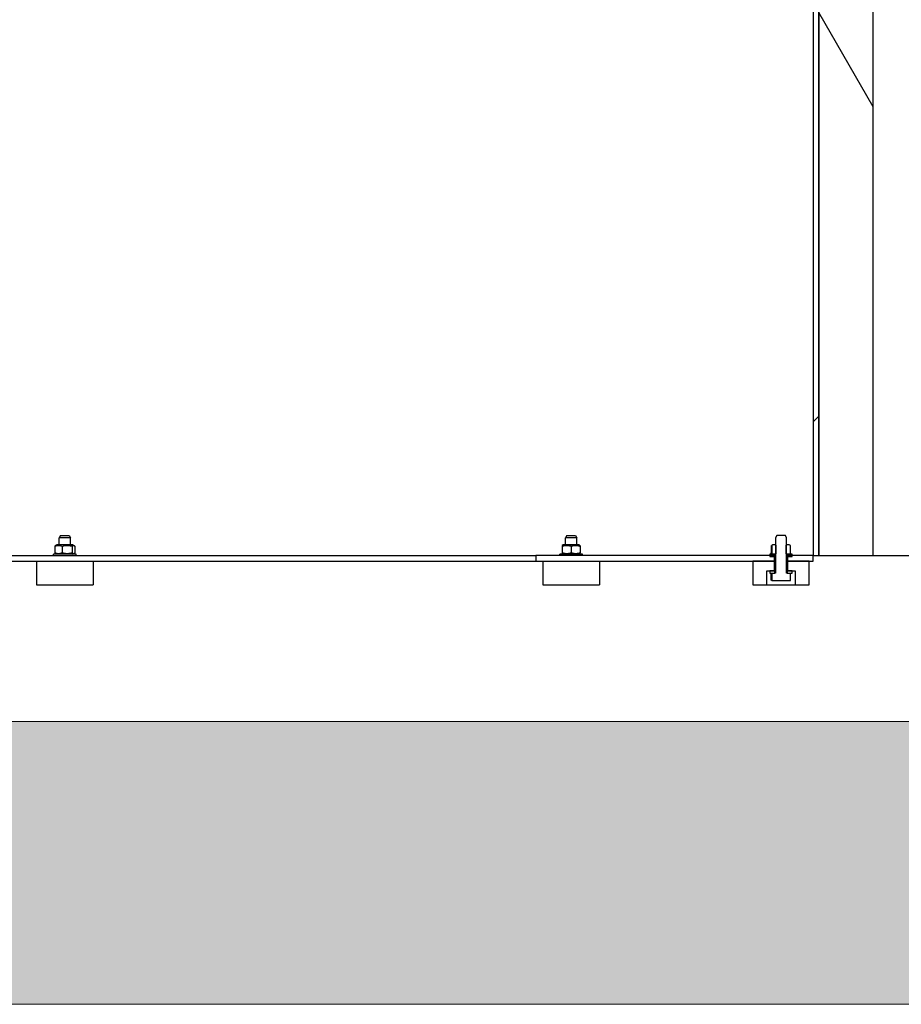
# Model space of a CAD drawing. Extents: x -89225 to 110569, y 13360 to 87647.
# Tile 465 of 478: x 100424 to 101360, y 72886 to 73931. Entities that reach past the tile are written whole.
import ezdxf

# ---------------------------------------------------------------- set-up
doc = ezdxf.new("R2010")
doc.units = 0
doc.layers.add('Beluchtingstank', color=253, linetype='Continuous')
doc.layers.add('INSTALLATIE', color=6, linetype='Continuous')
pattern_1 = [(45.0002, (26738.4, 84288.65), (-224.5072, 224.5056), [])]
pattern_2 = [(30.00018, (26738.4, 84288.65), (-158.7508, 274.9626), [])]
pattern_3 = [(60.00025, (26738.4, 84288.65), (-274.9637, 158.7488), [])]

msp = doc.modelspace()

# ---------------------------------------------------------------- hatches: boundary and pattern name
at = {"layer": 'Beluchtingstank', "lineweight": 9, "ltscale": 0.01}
h = msp.add_hatch(dxfattribs=at)
h.set_pattern_fill('AR-CONC', color=256, style=0)
h.set_pattern_definition([(50, (-1014792.94, 1043025.14), (182.184669, -15.939086), [19.05, -209.55]), (355, (-1014792.94, 1043025.14), (-35.243421, 191.056845), [15.24, -167.640584]), (100.451445, (-1014777.75, 1043023.8), (146.941247, 175.117752), [16.190009, -178.090245]), (46.1842, (-1014792.94, 1043075.94), (271.07904, -42.042328), [28.575, -314.325]), (96.635558, (-1014770.35, 1043072.43), (237.404134, 247.426125), [24.285023, -267.13561]), (351.184151, (-1014792.94, 1043075.94), (237.404134, 247.426125), [22.859967, -251.45973]), (21, (-1014767.54, 1043063.24), (151.614391, -102.265198), [19.05, -209.55]), (326, (-1014767.54, 1043063.24), (61.802028, 184.187966), [15.24, -167.64]), (71.451445, (-1014754.9, 1043054.71), (213.41642, 81.922769), [16.190009, -178.089938]), (37.5, (-1014792.936, 1043025.14), (3.0886033, 84.555039), [0, -165.608, 0, -170.18, 0, -168.275]), (7.5, (-1014792.94, 1043025.14), (66.8196625, 100.180575), [0, -97.028, 0, -161.798, 0, -64.135]), (327.5, (-1014849.58, 1043025.14), (135.5905952, -5.728744), [0, -63.5, 0, -198.12, 0, -262.89]), (317.5, (-1014874.98, 1043025.14), (148.129181, 25.426491), [0, -82.55, 0, -131.572, 0, -186.69])])
h.paths.add_polyline_path([(107126.9, 72886), (107126.9, 73186), (106821.2, 73186), (93997, 73186), (93747, 73186), (80922.8, 73186), (80617.1, 73186), (80617.1, 72886)])
at = {"layer": 'INSTALLATIE'}
h = msp.add_hatch(dxfattribs=at)
h.set_pattern_fill('ANSI31', color=256, scale=2540, angle=-105, style=0)
h.set_pattern_definition([(300, (26738.4, 84288.65), (274.963, 158.7501), [])])
h.paths.add_polyline_path([(101329.7, 76686), (101272, 76686), (101272, 75087), (101272, 75081.4), (101272, 73362), (101329.7, 73362)])
h = msp.add_hatch(dxfattribs=at)
h.set_pattern_fill('ANSI31', color=256, scale=2540, angle=0.0002, style=0)
h.set_pattern_definition(pattern_1)
h.paths.add_polyline_path([(99672, 75081.4), (99672, 73362), (99678, 73362), (99678, 74606), (99678, 74612), (99678, 75083.7), (99676, 75083.7)])
h.paths.add_polyline_path([(101272, 73362), (101272, 75081.4), (101268, 75083.7), (101266, 75083.7), (101266, 74612), (101266, 74606), (101266, 73362)])
h = msp.add_hatch(dxfattribs=at)
h.set_pattern_fill('ANSI31', color=256, scale=2540, angle=-14.9998, style=0)
h.set_pattern_definition(pattern_2)
h.paths.add_polyline_path([(101222.2, 73343.2), (101222.2, 73335.7), (101222.5, 73335.5), (101241.5, 73335.5), (101241.9, 73335.7), (101241.9, 73343.2), (101239.1, 73343.2), (101239.1, 73343.5), (101238.5, 73343.5), (101238, 73343.5), (101238, 73363.5), (101238, 73373.5), (101238, 73381), (101236.6, 73383.5), (101227.5, 73383.5), (101226, 73381), (101226, 73373.5), (101226, 73363.5), (101226, 73343.5), (101225.5, 73343.5), (101224.9, 73343.5), (101224.9, 73343.2)])
h = msp.add_hatch(dxfattribs=at)
h.set_pattern_fill('ANSI31', color=256, scale=2540, angle=15.0002, style=0)
h.set_pattern_definition(pattern_3)
h.paths.add_polyline_path([(101226, 73363.5), (101227, 73364), (101227, 73372.9), (101226, 73373.5), (101223.5, 73373.5), (101222.2, 73372.7), (101222.2, 73364.2), (101223.5, 73363.5), (101225.5, 73363.5)])
h.paths.add_polyline_path([(101237.1, 73364), (101238, 73363.5), (101238.5, 73363.5), (101240.6, 73363.5), (101241.9, 73364.2), (101241.9, 73372.7), (101240.6, 73373.5), (101238, 73373.5), (101237.1, 73372.9)])
h = msp.add_hatch(dxfattribs=at)
h.set_pattern_fill('ANSI31', color=256, scale=2540, angle=-75, style=0)
h.set_pattern_definition([(330, (26738.4, 84288.65), (158.7501, 274.963), [])])
h.paths.add_polyline_path([(101266, 73356), (101266, 73362), (101244, 73362), (101239, 73362), (101239, 73361), (101239, 73356), (101262, 73356)])
h.paths.add_polyline_path([(99705, 73356), (99705, 73361), (99705, 73362), (99700, 73362), (99678, 73362), (99678, 73356), (99682, 73356)])
h.paths.add_polyline_path([(100972, 73362), (100972, 73356), (101202, 73356), (101225, 73356), (101225, 73361), (101225, 73362), (101220, 73362)])
h.paths.add_polyline_path([(99972, 73356), (99972, 73362), (99724, 73362), (99719, 73362), (99719, 73361), (99719, 73356), (99742, 73356)])
h = msp.add_hatch(dxfattribs=at)
h.set_pattern_fill('ANSI31', color=256, scale=2540, angle=-14.9998, style=0)
h.set_pattern_definition(pattern_2)
h.paths.add_polyline_path([(101225.5, 73361), (101225.5, 73363.5), (101223.5, 73363.5), (101220, 73363.5), (101220, 73362), (101220, 73361), (101225, 73361)])
h.paths.add_polyline_path([(101238.5, 73363.5), (101238.5, 73361), (101239, 73361), (101244, 73361), (101244, 73362), (101244, 73363.5), (101240.6, 73363.5)])
h = msp.add_hatch(dxfattribs=at)
h.set_pattern_fill('ANSI31', color=256, scale=2540, angle=0.0002, style=0)
h.set_pattern_definition(pattern_1)
h.paths.add_polyline_path([(101262, 73331), (101262, 73356), (101239, 73356), (101239, 73346), (101244, 73346), (101247, 73346), (101247, 73331)])
h.paths.add_polyline_path([(101202, 73356), (101202, 73331), (101217, 73331), (101217, 73346), (101220, 73346), (101225, 73346), (101225, 73356)])
h = msp.add_hatch(dxfattribs=at)
h.set_pattern_fill('ANSI31', color=256, scale=2540, angle=15.0002, style=0)
h.set_pattern_definition(pattern_3)
h.paths.add_polyline_path([(101225.5, 73343.5), (101225.5, 73346), (101225, 73346), (101220, 73346), (101220, 73343.5), (101224.9, 73343.5)])
h.paths.add_polyline_path([(101238.5, 73346), (101238.5, 73343.5), (101239.1, 73343.5), (101244, 73343.5), (101244, 73346), (101239, 73346)])

# ---------------------------------------------------------------- linework, layer by layer
at = {"layer": 'Beluchtingstank', "lineweight": 9, "ltscale": 0.01}
for p, q in [((107126.9, 73186), (80617.1, 73186)), ((80617.1, 72886), (107126.9, 72886))]:
    msp.add_line(p, q, dxfattribs=at)
at = {"layer": 'INSTALLATIE'}
for p, q in [((101272, 76686), (101272, 73362)), ((101329.7, 73362), (101329.7, 76686)), ((101266, 75083.7), (101266, 73362)), ((101272, 73362), (101272, 75081.4)), ((100467.5, 73383.5), (100466, 73381)), ((100478, 73381), (100466, 73381)), ((100466, 73373.5), (100466, 73381)), ((100467.5, 73383.5), (100476.6, 73383.5)), ((100476.6, 73383.5), (100478, 73381)), ((100478, 73373.5), (100478, 73381)), ((101004.9, 73383.5), (101003.4, 73381)), ((101015.4, 73381), (101003.4, 73381)), ((101003.4, 73373.5), (101003.4, 73381)), ((101004.9, 73383.5), (101014, 73383.5)), ((101014, 73383.5), (101015.4, 73381)), ((101015.4, 73373.5), (101015.4, 73381)), ((101227.5, 73383.5), (101226, 73381)), ((101226, 73381), (101226, 73343.5)), ((101236.6, 73383.5), (101227.5, 73383.5)), ((101238, 73381), (101236.6, 73383.5)), ((101238, 73343.5), (101238, 73381)), ((100461.4, 73372.1), (100461.4, 73364.9)), ((100463.5, 73373.5), (100462.2, 73372.7)), ((100480.6, 73373.5), (100463.5, 73373.5)), ((100469.2, 73372.1), (100469.2, 73364.9)), ((100479.8, 73372.1), (100479.8, 73364.9)), ((100480.6, 73373.5), (100481.9, 73372.7)), ((100482.6, 73372.1), (100482.6, 73364.9)), ((101000.9, 73373.5), (100999.9, 73372.9)), ((100999.9, 73372.9), (100999.9, 73372.1)), ((100999.9, 73372.1), (100999.9, 73364.9)), ((101018, 73373.5), (101000.9, 73373.5)), ((101009.4, 73372.1), (101009.4, 73364.9)), ((101018, 73373.5), (101018.9, 73372.9)), ((101018.9, 73372.1), (101018.9, 73372.9)), ((101018.9, 73372.1), (101018.9, 73364.9)), ((101221.4, 73372.1), (101221.4, 73364.9)), ((101223.5, 73373.5), (101222.2, 73372.7)), ((101222.2, 73372.7), (101222.2, 73364.2)), ((101226, 73373.5), (101223.5, 73373.5)), ((101227, 73372.9), (101226, 73373.5)), ((101227, 73364), (101227, 73372.9)), ((101238, 73373.5), (101237.1, 73372.9)), ((101237.1, 73372.9), (101237.1, 73364)), ((101240.6, 73373.5), (101238, 73373.5)), ((101241.9, 73372.7), (101240.6, 73373.5)), ((101241.9, 73364.2), (101241.9, 73372.7)), ((99972, 73362), (100972, 73362)), ((100484, 73363.5), (100460, 73363.5)), ((100460, 73362), (100460, 73363.5)), ((100463.5, 73363.5), (100462.2, 73364.2)), ((100480.6, 73363.5), (100481.9, 73364.2)), ((100484, 73362), (100484, 73363.5)), ((100972, 73362), (100972, 73356)), ((101225, 73362), (100972, 73362)), ((101021.4, 73363.5), (100997.4, 73363.5)), ((100997.4, 73362), (100997.4, 73363.5)), ((100999.9, 73364.9), (100999.9, 73364)), ((101000.9, 73363.5), (100999.9, 73364)), ((101018, 73363.5), (101018.9, 73364)), ((101018.9, 73364), (101018.9, 73364.9)), ((101021.4, 73362), (101021.4, 73363.5)), ((101225.5, 73363.5), (101220, 73363.5)), ((101220, 73363.5), (101220, 73361)), ((101220, 73361), (101225.5, 73361)), ((101222.2, 73364.2), (101223.5, 73363.5)), ((101223.5, 73363.5), (101226, 73363.5)), ((101225, 73356), (101225, 73362)), ((101225.5, 73361), (101225.5, 73363.5)), ((101226, 73361), (101225.5, 73361)), ((101226, 73363.5), (101227, 73364)), ((101237.1, 73364), (101238, 73363.5)), ((101238, 73363.5), (101240.6, 73363.5)), ((101238.5, 73361), (101238, 73361)), ((101238.5, 73363.5), (101238.5, 73361)), ((101244, 73363.5), (101238.5, 73363.5)), ((101238.5, 73361), (101244, 73361)), ((101266, 73362), (101239, 73362)), ((101239, 73362), (101239, 73356)), ((101240.6, 73363.5), (101241.9, 73364.2)), ((101244, 73361), (101244, 73363.5)), ((101266, 73356), (101266, 73362)), ((101266, 73362), (101272, 73362)), ((101272, 73362), (101329.7, 73362)), ((101329.7, 73362), (101809.2, 73362)), ((99972, 73356), (100972, 73356)), ((100442, 73356), (100442, 73331)), ((100502, 73356), (100502, 73331)), ((100972, 73356), (101225, 73356)), ((100979.4, 73356), (100979.4, 73331)), ((101039.4, 73356), (101039.4, 73331)), ((101202, 73356), (101202, 73331)), ((101225, 73356), (101202, 73356)), ((101225, 73356), (101226, 73356)), ((101225, 73346), (101225, 73356)), ((101225, 73356), (101226, 73356)), ((101238, 73356), (101239, 73356)), ((101238, 73356), (101239, 73356)), ((101239, 73356), (101266, 73356)), ((101262, 73356), (101239, 73356)), ((101239, 73356), (101239, 73346)), ((101262, 73331), (101262, 73356)), ((101217, 73331), (101217, 73346)), ((101217, 73346), (101225, 73346)), ((101225.5, 73346), (101220, 73346)), ((101220, 73346), (101220, 73343.5)), ((101220, 73343.5), (101225.5, 73343.5)), ((101221.4, 73343.2), (101222.2, 73343.2)), ((101221.4, 73336.3), (101221.4, 73343.2)), ((101222.2, 73343.2), (101222.2, 73335.7)), ((101224.9, 73343.2), (101222.2, 73343.2)), ((101226, 73343.5), (101224.9, 73343.5)), ((101224.9, 73343.5), (101224.9, 73343.2)), ((101225.5, 73343.5), (101225.5, 73346)), ((101226, 73346), (101225.5, 73346)), ((101238.5, 73346), (101238, 73346)), ((101239.1, 73343.5), (101238, 73343.5)), ((101238.5, 73346), (101238.5, 73343.5)), ((101244, 73346), (101238.5, 73346)), ((101238.5, 73343.5), (101244, 73343.5)), ((101239, 73346), (101247, 73346)), ((101239.1, 73343.2), (101239.1, 73343.5)), ((101241.9, 73343.2), (101239.1, 73343.2)), ((101241.9, 73335.7), (101241.9, 73343.2)), ((101244, 73343.5), (101244, 73346)), ((101247, 73346), (101247, 73331)), ((100442, 73331), (100502, 73331)), ((100979.4, 73331), (101039.4, 73331)), ((101202, 73331), (101217, 73331)), ((101217, 73331), (101247, 73331)), ((101222.2, 73335.7), (101222.5, 73335.5)), ((101222.5, 73335.5), (101241.5, 73335.5)), ((101241.5, 73335.5), (101241.9, 73335.7)), ((101247, 73331), (101262, 73331))]:
    msp.add_line(p, q, dxfattribs=at)
for points, knots in [([(100461.4, 73372.1), (100461.6, 73372.2), (100461.7, 73372.2), (100461.9, 73372.3), (100462.1, 73372.3), (100462.2, 73372.4), (100462.4, 73372.4), (100462.5, 73372.5), (100462.7, 73372.5), (100462.9, 73372.6), (100463, 73372.6), (100463.2, 73372.7), (100463.3, 73372.7), (100463.4, 73372.7), (100463.5, 73372.7), (100463.6, 73372.8), (100463.7, 73372.8), (100463.7, 73372.8), (100463.8, 73372.8), (100463.9, 73372.8), (100464, 73372.8), (100464.1, 73372.9), (100464.2, 73372.9), (100464.2, 73372.9), (100464.3, 73372.9), (100464.4, 73372.9), (100464.5, 73372.9), (100464.6, 73372.9), (100464.6, 73372.9), (100464.7, 73372.9), (100464.8, 73372.9), (100464.9, 73372.9), (100465, 73372.9), (100465.1, 73372.9), (100465.1, 73372.9), (100465.2, 73372.9), (100465.3, 73372.9), (100465.4, 73372.9), (100465.5, 73372.9), (100465.5, 73372.9), (100465.6, 73372.9), (100465.7, 73372.9), (100465.8, 73372.9), (100465.9, 73372.9), (100466, 73372.9), (100466, 73372.9), (100466.1, 73372.9), (100466.2, 73372.9), (100466.3, 73372.9), (100466.4, 73372.9), (100466.4, 73372.9), (100466.5, 73372.9), (100466.6, 73372.8), (100466.7, 73372.8), (100466.8, 73372.8), (100466.9, 73372.8), (100466.9, 73372.8), (100467, 73372.8), (100467.1, 73372.7), (100467.2, 73372.7), (100467.3, 73372.7), (100467.4, 73372.7), (100467.6, 73372.6), (100467.7, 73372.6), (100467.9, 73372.5), (100468.1, 73372.5), (100468.2, 73372.4), (100468.5, 73372.3), (100468.9, 73372.2), (100469.2, 73372.1)], [0, 0, 0, 0, 0.695992, 0.695992, 0.695992, 1.391728, 1.391728, 1.391728, 2.087045, 2.087045, 2.087045, 2.781977, 2.781977, 2.781977, 3.129728, 3.129728, 3.129728, 3.47786, 3.47786, 3.47786, 3.826289, 3.826289, 3.826289, 4.174927, 4.174927, 4.174927, 4.523692, 4.523692, 4.523692, 4.872499, 4.872499, 4.872499, 5.221271, 5.221271, 5.221271, 5.569931, 5.569931, 5.569931, 5.918411, 5.918411, 5.918411, 6.266647, 6.266647, 6.266647, 6.614586, 6.614586, 6.614586, 6.962184, 6.962184, 6.962184, 7.309645, 7.309645, 7.309645, 7.65726, 7.65726, 7.65726, 8.005043, 8.005043, 8.005043, 8.352991, 8.352991, 8.352991, 9.049293, 9.049293, 9.049293, 9.745864, 9.745864, 9.745864, 11.137702, 11.137702, 11.137702, 11.137702]), ([(100462.2, 73372.7), (100462.2, 73372.7), (100462.1, 73372.7), (100462.1, 73372.7), (100462.1, 73372.7), (100462, 73372.6), (100461.9, 73372.6), (100461.9, 73372.5), (100461.8, 73372.5), (100461.8, 73372.4), (100461.7, 73372.3), (100461.5, 73372.2), (100461.4, 73372.1)], [8.12409, 8.12409, 8.12409, 8.12409, 8.352991, 8.352991, 8.352991, 9.049293, 9.049293, 9.049293, 9.745864, 9.745864, 9.745864, 11.137702, 11.137702, 11.137702, 11.137702]), ([(100469.2, 73372.1), (100469.6, 73372.2), (100470, 73372.3), (100470.5, 73372.4), (100470.7, 73372.5), (100470.9, 73372.5), (100471.1, 73372.6), (100471.4, 73372.6), (100471.6, 73372.7), (100471.8, 73372.7), (100471.9, 73372.7), (100472, 73372.7), (100472.1, 73372.8), (100472.2, 73372.8), (100472.4, 73372.8), (100472.5, 73372.8), (100472.6, 73372.8), (100472.7, 73372.8), (100472.8, 73372.9), (100472.9, 73372.9), (100473, 73372.9), (100473.1, 73372.9), (100473.2, 73372.9), (100473.4, 73372.9), (100473.5, 73372.9), (100473.6, 73372.9), (100473.7, 73372.9), (100473.8, 73372.9), (100473.9, 73372.9), (100474, 73372.9), (100474.1, 73372.9), (100474.2, 73372.9), (100474.4, 73372.9), (100474.5, 73372.9), (100474.6, 73372.9), (100474.7, 73372.9), (100474.8, 73372.9), (100474.9, 73372.9), (100475, 73372.9), (100475.1, 73372.9), (100475.3, 73372.9), (100475.4, 73372.9), (100475.5, 73372.9), (100475.6, 73372.9), (100475.7, 73372.9), (100475.8, 73372.9), (100475.9, 73372.9), (100476, 73372.9), (100476.2, 73372.9), (100476.3, 73372.8), (100476.4, 73372.8), (100476.5, 73372.8), (100476.6, 73372.8), (100476.7, 73372.8), (100476.8, 73372.8), (100476.9, 73372.7), (100477, 73372.7), (100477.2, 73372.7), (100477.4, 73372.7), (100477.6, 73372.6), (100477.8, 73372.6), (100478, 73372.5), (100478.3, 73372.5), (100478.5, 73372.4), (100478.7, 73372.4), (100478.9, 73372.3), (100479.1, 73372.3), (100479.3, 73372.2), (100479.6, 73372.2), (100479.8, 73372.1)], [0, 0, 0, 0, 1.391837, 1.391837, 1.391837, 2.088409, 2.088409, 2.088409, 2.784711, 2.784711, 2.784711, 3.132658, 3.132658, 3.132658, 3.480442, 3.480442, 3.480442, 3.828057, 3.828057, 3.828057, 4.175518, 4.175518, 4.175518, 4.523115, 4.523115, 4.523115, 4.871054, 4.871054, 4.871054, 5.219291, 5.219291, 5.219291, 5.56777, 5.56777, 5.56777, 5.916431, 5.916431, 5.916431, 6.265202, 6.265202, 6.265202, 6.61401, 6.61401, 6.61401, 6.962774, 6.962774, 6.962774, 7.311413, 7.311413, 7.311413, 7.659841, 7.659841, 7.659841, 8.007974, 8.007974, 8.007974, 8.355725, 8.355725, 8.355725, 9.050657, 9.050657, 9.050657, 9.745973, 9.745973, 9.745973, 10.44171, 10.44171, 10.44171, 11.137702, 11.137702, 11.137702, 11.137702]), ([(100479.8, 73372.1), (100479.8, 73372.2), (100479.9, 73372.2), (100479.9, 73372.3), (100480, 73372.3), (100480.1, 73372.4), (100480.1, 73372.4), (100480.2, 73372.5), (100480.2, 73372.5), (100480.3, 73372.6), (100480.4, 73372.6), (100480.4, 73372.7), (100480.5, 73372.7), (100480.5, 73372.7), (100480.5, 73372.7), (100480.6, 73372.8), (100480.6, 73372.8), (100480.6, 73372.8), (100480.7, 73372.8), (100480.7, 73372.8), (100480.7, 73372.8), (100480.7, 73372.9), (100480.8, 73372.9), (100480.8, 73372.9), (100480.8, 73372.9), (100480.9, 73372.9), (100480.9, 73372.9), (100480.9, 73372.9), (100481, 73372.9), (100481, 73372.9), (100481, 73372.9), (100481, 73372.9), (100481.1, 73372.9), (100481.1, 73372.9), (100481.1, 73372.9), (100481.2, 73372.9), (100481.2, 73372.9), (100481.2, 73372.9), (100481.3, 73372.9), (100481.3, 73372.9), (100481.3, 73372.9), (100481.3, 73372.9), (100481.4, 73372.9), (100481.4, 73372.9), (100481.4, 73372.9), (100481.5, 73372.9), (100481.5, 73372.9), (100481.5, 73372.9), (100481.6, 73372.9), (100481.6, 73372.9), (100481.6, 73372.9), (100481.6, 73372.9), (100481.7, 73372.8), (100481.7, 73372.8), (100481.7, 73372.8), (100481.8, 73372.8), (100481.8, 73372.8), (100481.8, 73372.8), (100481.9, 73372.7), (100481.9, 73372.7), (100481.9, 73372.7), (100482, 73372.7), (100482, 73372.6), (100482.1, 73372.6), (100482.1, 73372.5), (100482.2, 73372.5), (100482.3, 73372.4), (100482.4, 73372.3), (100482.5, 73372.2), (100482.6, 73372.1)], [0, 0, 0, 0, 0.695992, 0.695992, 0.695992, 1.391728, 1.391728, 1.391728, 2.087045, 2.087045, 2.087045, 2.781977, 2.781977, 2.781977, 3.129728, 3.129728, 3.129728, 3.47786, 3.47786, 3.47786, 3.826289, 3.826289, 3.826289, 4.174927, 4.174927, 4.174927, 4.523692, 4.523692, 4.523692, 4.872499, 4.872499, 4.872499, 5.221271, 5.221271, 5.221271, 5.569931, 5.569931, 5.569931, 5.918411, 5.918411, 5.918411, 6.266647, 6.266647, 6.266647, 6.614586, 6.614586, 6.614586, 6.962184, 6.962184, 6.962184, 7.309645, 7.309645, 7.309645, 7.65726, 7.65726, 7.65726, 8.005043, 8.005043, 8.005043, 8.352991, 8.352991, 8.352991, 9.049293, 9.049293, 9.049293, 9.745864, 9.745864, 9.745864, 11.137702, 11.137702, 11.137702, 11.137702]), ([(100999.9, 73372.1), (101000.3, 73372.2), (101000.7, 73372.3), (101001.1, 73372.4), (101001.3, 73372.5), (101001.5, 73372.5), (101001.7, 73372.6), (101001.9, 73372.6), (101002.1, 73372.7), (101002.3, 73372.7), (101002.4, 73372.7), (101002.5, 73372.7), (101002.6, 73372.8), (101002.7, 73372.8), (101002.8, 73372.8), (101002.9, 73372.8), (101003, 73372.8), (101003.1, 73372.8), (101003.2, 73372.9), (101003.3, 73372.9), (101003.4, 73372.9), (101003.5, 73372.9), (101003.6, 73372.9), (101003.7, 73372.9), (101003.8, 73372.9), (101003.9, 73372.9), (101004, 73372.9), (101004.1, 73372.9), (101004.2, 73372.9), (101004.3, 73372.9), (101004.4, 73372.9), (101004.5, 73372.9), (101004.6, 73372.9), (101004.7, 73372.9), (101004.8, 73372.9), (101004.9, 73372.9), (101005, 73372.9), (101005.1, 73372.9), (101005.2, 73372.9), (101005.3, 73372.9), (101005.4, 73372.9), (101005.5, 73372.9), (101005.6, 73372.9), (101005.7, 73372.9), (101005.8, 73372.9), (101005.9, 73372.9), (101006, 73372.9), (101006.1, 73372.9), (101006.2, 73372.9), (101006.3, 73372.8), (101006.4, 73372.8), (101006.5, 73372.8), (101006.6, 73372.8), (101006.7, 73372.8), (101006.8, 73372.8), (101006.9, 73372.7), (101007, 73372.7), (101007.1, 73372.7), (101007.3, 73372.7), (101007.5, 73372.6), (101007.7, 73372.6), (101007.9, 73372.5), (101008.1, 73372.5), (101008.3, 73372.4), (101008.4, 73372.4), (101008.6, 73372.3), (101008.8, 73372.3), (101009, 73372.2), (101009.2, 73372.2), (101009.4, 73372.1)], [0, 0, 0, 0, 1.391837, 1.391837, 1.391837, 2.088409, 2.088409, 2.088409, 2.784711, 2.784711, 2.784711, 3.132658, 3.132658, 3.132658, 3.480442, 3.480442, 3.480442, 3.828057, 3.828057, 3.828057, 4.175518, 4.175518, 4.175518, 4.523115, 4.523115, 4.523115, 4.871054, 4.871054, 4.871054, 5.219291, 5.219291, 5.219291, 5.56777, 5.56777, 5.56777, 5.916431, 5.916431, 5.916431, 6.265202, 6.265202, 6.265202, 6.61401, 6.61401, 6.61401, 6.962774, 6.962774, 6.962774, 7.311413, 7.311413, 7.311413, 7.659841, 7.659841, 7.659841, 8.007974, 8.007974, 8.007974, 8.355725, 8.355725, 8.355725, 9.050657, 9.050657, 9.050657, 9.745973, 9.745973, 9.745973, 10.44171, 10.44171, 10.44171, 11.137702, 11.137702, 11.137702, 11.137702]), ([(101009.4, 73372.1), (101009.6, 73372.2), (101009.8, 73372.2), (101010, 73372.3), (101010.2, 73372.3), (101010.4, 73372.4), (101010.6, 73372.4), (101010.8, 73372.5), (101011, 73372.5), (101011.2, 73372.6), (101011.4, 73372.6), (101011.6, 73372.7), (101011.8, 73372.7), (101011.9, 73372.7), (101012, 73372.7), (101012.1, 73372.8), (101012.2, 73372.8), (101012.3, 73372.8), (101012.4, 73372.8), (101012.5, 73372.8), (101012.6, 73372.8), (101012.7, 73372.9), (101012.8, 73372.9), (101012.9, 73372.9), (101013, 73372.9), (101013.1, 73372.9), (101013.2, 73372.9), (101013.3, 73372.9), (101013.4, 73372.9), (101013.5, 73372.9), (101013.6, 73372.9), (101013.7, 73372.9), (101013.8, 73372.9), (101013.9, 73372.9), (101014, 73372.9), (101014.1, 73372.9), (101014.2, 73372.9), (101014.3, 73372.9), (101014.4, 73372.9), (101014.5, 73372.9), (101014.6, 73372.9), (101014.7, 73372.9), (101014.8, 73372.9), (101014.9, 73372.9), (101015, 73372.9), (101015.1, 73372.9), (101015.2, 73372.9), (101015.3, 73372.9), (101015.4, 73372.9), (101015.5, 73372.9), (101015.6, 73372.9), (101015.7, 73372.9), (101015.8, 73372.8), (101015.9, 73372.8), (101016, 73372.8), (101016.1, 73372.8), (101016.2, 73372.8), (101016.3, 73372.8), (101016.4, 73372.7), (101016.5, 73372.7), (101016.6, 73372.7), (101016.8, 73372.7), (101017, 73372.6), (101017.2, 73372.6), (101017.4, 73372.5), (101017.6, 73372.5), (101017.8, 73372.4), (101018.1, 73372.3), (101018.5, 73372.2), (101018.9, 73372.1)], [0, 0, 0, 0, 0.695992, 0.695992, 0.695992, 1.391728, 1.391728, 1.391728, 2.087045, 2.087045, 2.087045, 2.781977, 2.781977, 2.781977, 3.129728, 3.129728, 3.129728, 3.47786, 3.47786, 3.47786, 3.826289, 3.826289, 3.826289, 4.174927, 4.174927, 4.174927, 4.523692, 4.523692, 4.523692, 4.872499, 4.872499, 4.872499, 5.221271, 5.221271, 5.221271, 5.569931, 5.569931, 5.569931, 5.918411, 5.918411, 5.918411, 6.266647, 6.266647, 6.266647, 6.614586, 6.614586, 6.614586, 6.962184, 6.962184, 6.962184, 7.309645, 7.309645, 7.309645, 7.65726, 7.65726, 7.65726, 8.005043, 8.005043, 8.005043, 8.352991, 8.352991, 8.352991, 9.049293, 9.049293, 9.049293, 9.745864, 9.745864, 9.745864, 11.137702, 11.137702, 11.137702, 11.137702]), ([(101221.4, 73372.1), (101221.5, 73372.2), (101221.7, 73372.3), (101221.8, 73372.4), (101221.8, 73372.5), (101221.9, 73372.5), (101221.9, 73372.6), (101222, 73372.6), (101222.1, 73372.7), (101222.1, 73372.7), (101222.1, 73372.7), (101222.2, 73372.7), (101222.2, 73372.7)], [0, 0, 0, 0, 1.391837, 1.391837, 1.391837, 2.088409, 2.088409, 2.088409, 2.784711, 2.784711, 2.784711, 3.013611, 3.013611, 3.013611, 3.013611]), ([(100469.2, 73364.9), (100468.9, 73364.8), (100468.5, 73364.6), (100468.2, 73364.5), (100468.1, 73364.5), (100467.9, 73364.4), (100467.7, 73364.4), (100467.6, 73364.3), (100467.4, 73364.3), (100467.3, 73364.3), (100467.2, 73364.2), (100467.1, 73364.2), (100467, 73364.2), (100466.9, 73364.2), (100466.9, 73364.2), (100466.8, 73364.2), (100466.7, 73364.2), (100466.6, 73364.1), (100466.5, 73364.1), (100466.4, 73364.1), (100466.4, 73364.1), (100466.3, 73364.1), (100466.2, 73364.1), (100466.1, 73364.1), (100466, 73364.1), (100466, 73364.1), (100465.9, 73364.1), (100465.8, 73364.1), (100465.7, 73364), (100465.6, 73364), (100465.5, 73364), (100465.5, 73364), (100465.4, 73364), (100465.3, 73364), (100465.2, 73364), (100465.1, 73364), (100465.1, 73364), (100465, 73364), (100464.9, 73364), (100464.8, 73364.1), (100464.7, 73364.1), (100464.6, 73364.1), (100464.6, 73364.1), (100464.5, 73364.1), (100464.4, 73364.1), (100464.3, 73364.1), (100464.2, 73364.1), (100464.2, 73364.1), (100464.1, 73364.1), (100464, 73364.1), (100463.9, 73364.2), (100463.8, 73364.2), (100463.7, 73364.2), (100463.7, 73364.2), (100463.6, 73364.2), (100463.5, 73364.2), (100463.4, 73364.2), (100463.3, 73364.3), (100463.2, 73364.3), (100463, 73364.3), (100462.9, 73364.4), (100462.7, 73364.4), (100462.5, 73364.5), (100462.4, 73364.5), (100462.2, 73364.6), (100462.1, 73364.6), (100461.9, 73364.7), (100461.7, 73364.8), (100461.6, 73364.8), (100461.4, 73364.9)], [0, 0, 0, 0, 1.391837, 1.391837, 1.391837, 2.088409, 2.088409, 2.088409, 2.784711, 2.784711, 2.784711, 3.132658, 3.132658, 3.132658, 3.480442, 3.480442, 3.480442, 3.828057, 3.828057, 3.828057, 4.175518, 4.175518, 4.175518, 4.523115, 4.523115, 4.523115, 4.871054, 4.871054, 4.871054, 5.219291, 5.219291, 5.219291, 5.56777, 5.56777, 5.56777, 5.916431, 5.916431, 5.916431, 6.265202, 6.265202, 6.265202, 6.61401, 6.61401, 6.61401, 6.962774, 6.962774, 6.962774, 7.311413, 7.311413, 7.311413, 7.659841, 7.659841, 7.659841, 8.007974, 8.007974, 8.007974, 8.355725, 8.355725, 8.355725, 9.050657, 9.050657, 9.050657, 9.745973, 9.745973, 9.745973, 10.44171, 10.44171, 10.44171, 11.137702, 11.137702, 11.137702, 11.137702]), ([(100461.4, 73364.9), (100461.5, 73364.8), (100461.7, 73364.6), (100461.8, 73364.5), (100461.8, 73364.5), (100461.9, 73364.4), (100461.9, 73364.4), (100462, 73364.3), (100462.1, 73364.3), (100462.1, 73364.3), (100462.1, 73364.3), (100462.2, 73364.2), (100462.2, 73364.2)], [0, 0, 0, 0, 1.391837, 1.391837, 1.391837, 2.088409, 2.088409, 2.088409, 2.784711, 2.784711, 2.784711, 3.013611, 3.013611, 3.013611, 3.013611]), ([(100479.8, 73364.9), (100479.3, 73364.8), (100478.9, 73364.6), (100478.5, 73364.5), (100478.3, 73364.5), (100478, 73364.4), (100477.8, 73364.4), (100477.6, 73364.3), (100477.4, 73364.3), (100477.2, 73364.3), (100477, 73364.2), (100476.9, 73364.2), (100476.8, 73364.2), (100476.7, 73364.2), (100476.6, 73364.2), (100476.5, 73364.2), (100476.4, 73364.2), (100476.3, 73364.1), (100476.2, 73364.1), (100476, 73364.1), (100475.9, 73364.1), (100475.8, 73364.1), (100475.7, 73364.1), (100475.6, 73364.1), (100475.5, 73364.1), (100475.4, 73364.1), (100475.3, 73364.1), (100475.1, 73364.1), (100475, 73364), (100474.9, 73364), (100474.8, 73364), (100474.7, 73364), (100474.6, 73364), (100474.5, 73364), (100474.4, 73364), (100474.3, 73364), (100474.1, 73364), (100474, 73364), (100473.9, 73364), (100473.8, 73364.1), (100473.7, 73364.1), (100473.6, 73364.1), (100473.5, 73364.1), (100473.4, 73364.1), (100473.2, 73364.1), (100473.1, 73364.1), (100473, 73364.1), (100472.9, 73364.1), (100472.8, 73364.1), (100472.7, 73364.1), (100472.6, 73364.2), (100472.5, 73364.2), (100472.3, 73364.2), (100472.2, 73364.2), (100472.1, 73364.2), (100472, 73364.2), (100471.9, 73364.2), (100471.8, 73364.3), (100471.6, 73364.3), (100471.4, 73364.3), (100471.1, 73364.4), (100470.9, 73364.4), (100470.7, 73364.5), (100470.5, 73364.5), (100470.3, 73364.6), (100470, 73364.6), (100469.8, 73364.7), (100469.6, 73364.8), (100469.4, 73364.8), (100469.2, 73364.9)], [0, 0, 0, 0, 1.391837, 1.391837, 1.391837, 2.088409, 2.088409, 2.088409, 2.784711, 2.784711, 2.784711, 3.132658, 3.132658, 3.132658, 3.480442, 3.480442, 3.480442, 3.828057, 3.828057, 3.828057, 4.175518, 4.175518, 4.175518, 4.523115, 4.523115, 4.523115, 4.871054, 4.871054, 4.871054, 5.219291, 5.219291, 5.219291, 5.56777, 5.56777, 5.56777, 5.916431, 5.916431, 5.916431, 6.265202, 6.265202, 6.265202, 6.61401, 6.61401, 6.61401, 6.962774, 6.962774, 6.962774, 7.311413, 7.311413, 7.311413, 7.659841, 7.659841, 7.659841, 8.007974, 8.007974, 8.007974, 8.355725, 8.355725, 8.355725, 9.050657, 9.050657, 9.050657, 9.745973, 9.745973, 9.745973, 10.44171, 10.44171, 10.44171, 11.137702, 11.137702, 11.137702, 11.137702]), ([(100482.6, 73364.9), (100482.5, 73364.8), (100482.4, 73364.6), (100482.3, 73364.5), (100482.2, 73364.5), (100482.1, 73364.4), (100482.1, 73364.4), (100482, 73364.3), (100482, 73364.3), (100481.9, 73364.3), (100481.9, 73364.2), (100481.9, 73364.2), (100481.8, 73364.2), (100481.8, 73364.2), (100481.8, 73364.2), (100481.7, 73364.2), (100481.7, 73364.2), (100481.7, 73364.1), (100481.6, 73364.1), (100481.6, 73364.1), (100481.6, 73364.1), (100481.6, 73364.1), (100481.5, 73364.1), (100481.5, 73364.1), (100481.5, 73364.1), (100481.4, 73364.1), (100481.4, 73364.1), (100481.4, 73364.1), (100481.3, 73364), (100481.3, 73364), (100481.3, 73364), (100481.3, 73364), (100481.2, 73364), (100481.2, 73364), (100481.2, 73364), (100481.1, 73364), (100481.1, 73364), (100481.1, 73364), (100481, 73364), (100481, 73364.1), (100481, 73364.1), (100481, 73364.1), (100480.9, 73364.1), (100480.9, 73364.1), (100480.9, 73364.1), (100480.8, 73364.1), (100480.8, 73364.1), (100480.8, 73364.1), (100480.7, 73364.1), (100480.7, 73364.1), (100480.7, 73364.2), (100480.7, 73364.2), (100480.6, 73364.2), (100480.6, 73364.2), (100480.6, 73364.2), (100480.5, 73364.2), (100480.5, 73364.2), (100480.5, 73364.3), (100480.4, 73364.3), (100480.4, 73364.3), (100480.3, 73364.4), (100480.2, 73364.4), (100480.2, 73364.5), (100480.1, 73364.5), (100480.1, 73364.6), (100480, 73364.6), (100479.9, 73364.7), (100479.9, 73364.8), (100479.8, 73364.8), (100479.8, 73364.9)], [0, 0, 0, 0, 1.391837, 1.391837, 1.391837, 2.088409, 2.088409, 2.088409, 2.784711, 2.784711, 2.784711, 3.132658, 3.132658, 3.132658, 3.480442, 3.480442, 3.480442, 3.828057, 3.828057, 3.828057, 4.175518, 4.175518, 4.175518, 4.523115, 4.523115, 4.523115, 4.871054, 4.871054, 4.871054, 5.219291, 5.219291, 5.219291, 5.56777, 5.56777, 5.56777, 5.916431, 5.916431, 5.916431, 6.265202, 6.265202, 6.265202, 6.61401, 6.61401, 6.61401, 6.962774, 6.962774, 6.962774, 7.311413, 7.311413, 7.311413, 7.659841, 7.659841, 7.659841, 8.007974, 8.007974, 8.007974, 8.355725, 8.355725, 8.355725, 9.050657, 9.050657, 9.050657, 9.745973, 9.745973, 9.745973, 10.44171, 10.44171, 10.44171, 11.137702, 11.137702, 11.137702, 11.137702]), ([(101009.4, 73364.9), (101009, 73364.8), (101008.6, 73364.6), (101008.3, 73364.5), (101008.1, 73364.5), (101007.9, 73364.4), (101007.7, 73364.4), (101007.5, 73364.3), (101007.3, 73364.3), (101007.1, 73364.3), (101007, 73364.2), (101006.9, 73364.2), (101006.8, 73364.2), (101006.7, 73364.2), (101006.6, 73364.2), (101006.5, 73364.2), (101006.4, 73364.2), (101006.3, 73364.1), (101006.2, 73364.1), (101006.1, 73364.1), (101006, 73364.1), (101005.9, 73364.1), (101005.8, 73364.1), (101005.7, 73364.1), (101005.6, 73364.1), (101005.5, 73364.1), (101005.4, 73364.1), (101005.3, 73364.1), (101005.2, 73364), (101005.1, 73364), (101005, 73364), (101004.9, 73364), (101004.8, 73364), (101004.7, 73364), (101004.6, 73364), (101004.5, 73364), (101004.4, 73364), (101004.3, 73364), (101004.2, 73364), (101004.1, 73364.1), (101004, 73364.1), (101003.9, 73364.1), (101003.8, 73364.1), (101003.7, 73364.1), (101003.6, 73364.1), (101003.5, 73364.1), (101003.4, 73364.1), (101003.3, 73364.1), (101003.2, 73364.1), (101003.1, 73364.1), (101003, 73364.2), (101002.9, 73364.2), (101002.8, 73364.2), (101002.7, 73364.2), (101002.6, 73364.2), (101002.5, 73364.2), (101002.4, 73364.2), (101002.3, 73364.3), (101002.1, 73364.3), (101001.9, 73364.3), (101001.7, 73364.4), (101001.5, 73364.4), (101001.3, 73364.5), (101001.1, 73364.5), (101000.9, 73364.6), (101000.7, 73364.6), (101000.5, 73364.7), (101000.3, 73364.8), (101000.1, 73364.8), (100999.9, 73364.9)], [0, 0, 0, 0, 1.391837, 1.391837, 1.391837, 2.088409, 2.088409, 2.088409, 2.784711, 2.784711, 2.784711, 3.132658, 3.132658, 3.132658, 3.480442, 3.480442, 3.480442, 3.828057, 3.828057, 3.828057, 4.175518, 4.175518, 4.175518, 4.523115, 4.523115, 4.523115, 4.871054, 4.871054, 4.871054, 5.219291, 5.219291, 5.219291, 5.56777, 5.56777, 5.56777, 5.916431, 5.916431, 5.916431, 6.265202, 6.265202, 6.265202, 6.61401, 6.61401, 6.61401, 6.962774, 6.962774, 6.962774, 7.311413, 7.311413, 7.311413, 7.659841, 7.659841, 7.659841, 8.007974, 8.007974, 8.007974, 8.355725, 8.355725, 8.355725, 9.050657, 9.050657, 9.050657, 9.745973, 9.745973, 9.745973, 10.44171, 10.44171, 10.44171, 11.137702, 11.137702, 11.137702, 11.137702]), ([(101018.9, 73364.9), (101018.5, 73364.8), (101018.1, 73364.6), (101017.8, 73364.5), (101017.6, 73364.5), (101017.4, 73364.4), (101017.2, 73364.4), (101017, 73364.3), (101016.8, 73364.3), (101016.6, 73364.3), (101016.5, 73364.2), (101016.4, 73364.2), (101016.3, 73364.2), (101016.2, 73364.2), (101016.1, 73364.2), (101016, 73364.2), (101015.9, 73364.2), (101015.8, 73364.1), (101015.7, 73364.1), (101015.6, 73364.1), (101015.5, 73364.1), (101015.4, 73364.1), (101015.3, 73364.1), (101015.2, 73364.1), (101015.1, 73364.1), (101015, 73364.1), (101014.9, 73364.1), (101014.8, 73364.1), (101014.7, 73364), (101014.6, 73364), (101014.5, 73364), (101014.4, 73364), (101014.3, 73364), (101014.2, 73364), (101014.1, 73364), (101014, 73364), (101013.9, 73364), (101013.8, 73364), (101013.7, 73364), (101013.6, 73364.1), (101013.5, 73364.1), (101013.4, 73364.1), (101013.3, 73364.1), (101013.2, 73364.1), (101013.1, 73364.1), (101013, 73364.1), (101012.9, 73364.1), (101012.8, 73364.1), (101012.7, 73364.1), (101012.6, 73364.1), (101012.5, 73364.2), (101012.4, 73364.2), (101012.3, 73364.2), (101012.2, 73364.2), (101012.1, 73364.2), (101012, 73364.2), (101011.9, 73364.2), (101011.8, 73364.3), (101011.6, 73364.3), (101011.4, 73364.3), (101011.2, 73364.4), (101011, 73364.4), (101010.8, 73364.5), (101010.6, 73364.5), (101010.4, 73364.6), (101010.2, 73364.6), (101010, 73364.7), (101009.8, 73364.8), (101009.6, 73364.8), (101009.4, 73364.9)], [0, 0, 0, 0, 1.391837, 1.391837, 1.391837, 2.088409, 2.088409, 2.088409, 2.784711, 2.784711, 2.784711, 3.132658, 3.132658, 3.132658, 3.480442, 3.480442, 3.480442, 3.828057, 3.828057, 3.828057, 4.175518, 4.175518, 4.175518, 4.523115, 4.523115, 4.523115, 4.871054, 4.871054, 4.871054, 5.219291, 5.219291, 5.219291, 5.56777, 5.56777, 5.56777, 5.916431, 5.916431, 5.916431, 6.265202, 6.265202, 6.265202, 6.61401, 6.61401, 6.61401, 6.962774, 6.962774, 6.962774, 7.311413, 7.311413, 7.311413, 7.659841, 7.659841, 7.659841, 8.007974, 8.007974, 8.007974, 8.355725, 8.355725, 8.355725, 9.050657, 9.050657, 9.050657, 9.745973, 9.745973, 9.745973, 10.44171, 10.44171, 10.44171, 11.137702, 11.137702, 11.137702, 11.137702]), ([(101222.2, 73364.2), (101222.2, 73364.2), (101222.1, 73364.3), (101222.1, 73364.3), (101222.1, 73364.3), (101222, 73364.3), (101221.9, 73364.4), (101221.9, 73364.4), (101221.8, 73364.5), (101221.8, 73364.5), (101221.7, 73364.6), (101221.7, 73364.6), (101221.6, 73364.7), (101221.5, 73364.8), (101221.5, 73364.8), (101221.4, 73364.9)], [8.124026, 8.124026, 8.124026, 8.124026, 8.355725, 8.355725, 8.355725, 9.050657, 9.050657, 9.050657, 9.745973, 9.745973, 9.745973, 10.44171, 10.44171, 10.44171, 11.137702, 11.137702, 11.137702, 11.137702]), ([(101222.2, 73335.7), (101222.2, 73335.7), (101222.1, 73335.7), (101222.1, 73335.7), (101222.1, 73335.8), (101222, 73335.8), (101221.9, 73335.8), (101221.9, 73335.9), (101221.8, 73335.9), (101221.8, 73336), (101221.7, 73336.1), (101221.5, 73336.2), (101221.4, 73336.3)], [2.55524, 2.55524, 2.55524, 2.55524, 2.783601, 2.783601, 2.783601, 3.480037, 3.480037, 3.480037, 4.176744, 4.176744, 4.176744, 5.568851, 5.568851, 5.568851, 5.568851])]:
    msp.add_open_spline(points, degree=3, knots=knots, dxfattribs=at)

doc.saveas('drawing.dxf')
